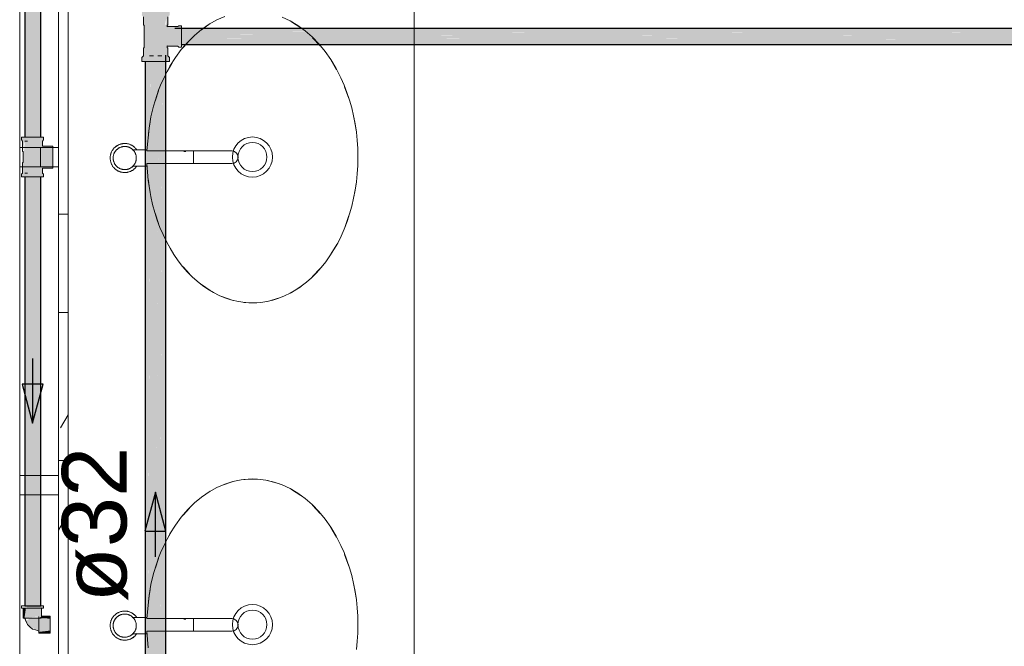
# Model space of a CAD drawing. Header units: millimetres. Extents: x 567 to 934, y -1 to 364.
# Tile 835 of 1056: x 768.63 to 771.68, y 166.33 to 168.27. Entities that reach past the tile are written whole.
import ezdxf

# ---------------------------------------------------------------- set-up
doc = ezdxf.new("R2010")
doc.units = ezdxf.units.MM
doc.header["$MEASUREMENT"] = 0
doc.linetypes.add('NULL', pattern=[0])
for name, color, linetype, lineweight in [('AF-Condutos', 140, 'Continuous', 25), ('AF-Conexões', 152, 'Continuous', 18), ('AF-Peça de utilização', 152, 'Continuous', 18), ('AF-Sentido conduto', 140, 'Continuous', 30), ('AF-Textos conduto', 7, 'Continuous', 9)]:
    doc.layers.add(name, color=color, linetype=linetype, lineweight=lineweight)
doc.layers.add('ARQ FINA', color=8, linetype='Continuous')
doc.styles.add('Arial', font='arial.ttf')

msp = doc.modelspace()

# ---------------------------------------------------------------- hatches: boundary and pattern name
at = {"layer": 'AF-Condutos', "linetype": 'Continuous'}
for points in [[(768.6445, 167.91), (768.6487, 167.91), (768.6487, 169.233), (768.6444, 169.233)], [(768.6444, 169.233), (768.6444, 167.91), (768.6445, 167.91)], [(768.6487, 167.91), (768.6488, 167.91), (768.6487, 169.2452)], [(768.6488, 167.91), (768.6565, 167.91), (768.6564, 169.233), (768.6487, 169.233)], [(768.6565, 167.91), (768.6766, 167.91), (768.6765, 169.233), (768.6564, 169.233)], [(768.6855, 169.233), (768.6765, 169.233), (768.6766, 167.91), (768.6856, 167.91)], [(768.6916, 169.233), (768.6855, 169.233), (768.6856, 167.91), (768.6917, 167.91)], [(768.6939, 169.233), (768.6916, 169.233), (768.6917, 167.91), (768.6939, 167.91)], [(769.1092, 168.2462), (774.8, 168.2433), (774.8, 168.2462)], [(769.1092, 168.243), (774.8, 168.2367), (774.8, 168.243)], [(769.1092, 168.2361), (774.8, 168.2274), (774.8, 168.2361)], [(769.1092, 168.2266), (774.8, 168.2171), (774.8, 168.2266)], [(774.8, 168.2433), (769.1292, 168.2462), (769.1292, 168.243), (774.8, 168.243)], [(774.8, 168.2367), (769.1292, 168.243), (769.1292, 168.2361), (774.8, 168.2361)], [(774.8, 168.2274), (769.1292, 168.236), (769.1292, 168.2266), (774.8, 168.2266)], [(769.1292, 168.2162), (774.8, 168.2162), (774.8, 168.2171), (769.1292, 168.2265)], [(769.1092, 168.2162), (774.8, 168.2075), (774.8, 168.2162)], [(769.1092, 168.2067), (774.8, 168.2004), (774.8, 168.2067)], [(769.1092, 168.1997), (774.8, 168.1968), (774.8, 168.1997)], [(769.1292, 168.2067), (774.8, 168.2067), (774.8, 168.2075), (769.1292, 168.2161)], [(769.1292, 168.1997), (774.8, 168.1997), (774.8, 168.2004), (769.1292, 168.2067)], [(769.1292, 168.1965), (774.8, 168.1965), (774.8, 168.1968), (769.1292, 168.1997)], [(769.023, 168.1638), (769.0176, 165.3051), (769.023, 165.3051)], [(769.0329, 168.1638), (769.0231, 165.3051), (769.0329, 165.3051)], [(769.0455, 168.1638), (769.033, 165.3051), (769.0455, 165.3051)], [(769.0588, 168.1638), (769.0456, 165.3051), (769.0588, 165.3051)], [(769.0703, 168.1638), (769.0589, 165.3051), (769.0703, 165.3051)], [(769.0781, 168.1638), (769.0703, 165.3051), (769.0781, 165.3051)], [(769.0809, 168.1638), (769.0781, 165.3051), (769.0809, 165.3051)], [(769.0176, 165.2851), (769.023, 168.1438), (769.0176, 168.1438)], [(769.023, 165.2851), (769.0328, 168.1438), (769.023, 168.1438)], [(769.0329, 165.2851), (769.0455, 168.1438), (769.0329, 168.1438)], [(769.0455, 165.2851), (769.0587, 168.1438), (769.0455, 168.1438)], [(769.0588, 165.2851), (769.0702, 168.1438), (769.0588, 168.1438)], [(769.0703, 165.2851), (769.0781, 168.1438), (769.0703, 168.1438)], [(769.0781, 165.2851), (769.0809, 168.1438), (769.0781, 168.1438)], [(768.6939, 167.7865), (768.6444, 167.7865), (768.6444, 166.4598), (768.6939, 166.4598)]]:
    msp.add_hatch(color=151, dxfattribs=at).paths.add_polyline_path(points)
at = {"layer": 'AF-Conexões', "linetype": 'Continuous'}
msp.add_hatch(color=161, dxfattribs=at).paths.add_polyline_path([(769.0066, 168.1558), (769.0066, 168.1438), (769.0911, 168.1438), (769.0926, 168.1558), (769.0876, 168.1608), (769.0856, 168.1917), (769.1184, 168.1912), (769.1212, 168.1961), (769.0862, 168.1956), (769.1292, 168.1928), (769.1292, 168.2532), (769.0862, 168.2498), (769.0876, 168.282), (769.0926, 168.287), (769.0926, 168.299), (769.0868, 168.299), (769.0825, 168.287), (769.082, 168.2576), (769.0787, 168.2576), (769.0868, 168.299), (769.008, 168.299), (769.0066, 168.287), (769.0116, 168.282), (769.0116, 168.2576), (769.0139, 168.2576), (769.0146, 168.2214), (769.0116, 168.1608)])
at = {"layer": 'AF-Peça de utilização', "linetype": 'Continuous'}
for points in [[(768.6347, 167.7865), (768.7011, 167.7865), (768.6986, 167.8141), (768.7311, 167.8141), (768.7311, 167.8812), (768.6994, 167.8823), (768.6984, 167.8977), (768.7023, 167.91), (768.6516, 167.91), (768.6448, 167.8977), (768.6424, 167.8665), (768.6394, 167.8665), (768.6422, 167.89), (768.6516, 167.91), (768.6358, 167.91), (768.6376, 167.8665), (768.6394, 167.8643), (768.6394, 167.8321), (768.6376, 167.83), (768.6385, 167.7987)], [(768.6408, 166.453), (768.6398, 166.4215), (768.6436, 166.4215), (768.6481, 166.453)], [(768.6966, 166.428), (768.6966, 166.453), (768.6481, 166.453), (768.6437, 166.4223)], [(768.7022, 166.453), (768.7022, 166.4598), (768.6512, 166.4598), (768.6512, 166.453)], [(768.6775, 166.3851), (768.6878, 166.382), (768.6878, 166.4215), (768.6606, 166.4215), (768.6483, 166.4123), (768.6616, 166.3961)], [(768.6966, 166.428), (768.6878, 166.4215), (768.7236, 166.4204), (768.7236, 166.4271)], [(768.6878, 166.3791), (768.7236, 166.3833), (768.7236, 166.4204), (768.6878, 166.4204)], [(768.6878, 166.3756), (768.7236, 166.3756), (768.7236, 166.3833), (768.6878, 166.3791)]]:
    msp.add_hatch(color=161, dxfattribs=at).paths.add_polyline_path(points)

# ---------------------------------------------------------------- linework, layer by layer
at = {"layer": 'AF-Condutos'}
for p, q in [((768.6444, 169.233), (768.6444, 167.91)), ((768.6939, 167.91), (768.6939, 169.233)), ((774.8, 168.2462), (769.1092, 168.2462)), ((769.1292, 168.1965), (774.8, 168.1965)), ((769.0809, 165.3051), (769.0809, 168.1638)), ((769.0176, 168.1438), (769.0176, 165.2851)), ((768.6444, 167.7865), (768.6444, 166.4598)), ((768.6939, 166.4598), (768.6939, 167.7865)), ((768.6444, 166.4598), (768.6487, 166.4598)), ((768.6487, 166.4598), (768.6564, 166.4598)), ((768.6564, 166.4598), (768.6663, 166.4598)), ((768.6663, 166.4598), (768.6766, 166.4598)), ((768.6766, 166.4598), (768.6856, 166.4598)), ((768.6856, 166.4598), (768.6917, 166.4598)), ((768.6917, 166.4598), (768.6939, 166.4598))]:
    msp.add_line(p, q, dxfattribs=at)
at = {"layer": 'AF-Conexões'}
for p, q in [((769.0116, 168.282), (769.0116, 168.2576)), ((769.0876, 168.2576), (769.0876, 168.282)), ((769.0116, 168.2576), (769.0136, 168.2554)), ((769.0136, 168.2554), (769.0136, 168.2214)), ((769.0856, 168.2554), (769.0876, 168.2576)), ((769.0856, 168.2511), (769.0856, 168.2554)), ((769.0862, 168.2516), (769.0856, 168.2511)), ((769.1184, 168.2516), (769.0862, 168.2516)), ((769.1212, 168.2544), (769.1184, 168.2516)), ((769.1292, 168.2544), (769.1212, 168.2544)), ((769.1292, 168.2532), (769.1292, 168.2544)), ((769.1292, 168.25), (769.1292, 168.2532)), ((769.1292, 168.2462), (769.1292, 168.25)), ((769.0136, 168.2214), (769.0136, 168.1874)), ((769.1292, 168.2447), (769.1292, 168.2462)), ((769.1292, 168.2379), (769.1292, 168.2447)), ((769.1292, 168.2299), (769.1292, 168.2379)), ((769.1292, 168.2214), (769.1292, 168.2299)), ((769.1292, 168.2128), (769.1292, 168.2214)), ((769.0136, 168.1874), (769.0116, 168.1852)), ((769.0856, 168.1874), (769.0856, 168.1917)), ((769.0856, 168.1917), (769.0862, 168.1912)), ((769.0876, 168.1852), (769.0856, 168.1874)), ((769.0862, 168.1912), (769.1184, 168.1912)), ((769.1184, 168.1912), (769.1212, 168.1884)), ((769.1212, 168.1884), (769.1292, 168.1884)), ((769.1292, 168.2049), (769.1292, 168.2128)), ((769.1292, 168.198), (769.1292, 168.2049)), ((769.1292, 168.1965), (769.1292, 168.198)), ((769.1292, 168.1928), (769.1292, 168.1965)), ((769.1292, 168.1895), (769.1292, 168.1928)), ((769.1292, 168.1884), (769.1292, 168.1895)), ((769.0116, 168.1608), (769.0066, 168.1558)), ((769.0116, 168.1852), (769.0116, 168.1608)), ((769.0116, 168.1608), (769.0127, 168.1608)), ((769.0125, 168.1608), (769.0116, 168.1608)), ((769.0127, 168.1608), (769.0125, 168.1608)), ((769.0306, 168.1608), (769.043, 168.1608)), ((769.0368, 168.1608), (769.0306, 168.1608)), ((769.043, 168.1608), (769.0368, 168.1608)), ((769.0562, 168.1608), (769.0686, 168.1608)), ((769.0624, 168.1608), (769.0562, 168.1608)), ((769.0686, 168.1608), (769.0624, 168.1608)), ((769.0876, 168.1608), (769.0876, 168.1852)), ((769.0926, 168.1558), (769.0876, 168.1608)), ((769.0066, 168.1558), (769.0066, 168.1438)), ((769.0066, 168.1438), (769.008, 168.1438)), ((769.008, 168.1438), (769.0123, 168.1438)), ((769.0123, 168.1438), (769.0176, 168.1438)), ((769.0176, 168.1438), (769.0192, 168.1438)), ((769.0192, 168.1438), (769.0281, 168.1438)), ((769.0281, 168.1438), (769.0385, 168.1438)), ((769.0385, 168.1438), (769.0496, 168.1438)), ((769.0496, 168.1438), (769.0607, 168.1438)), ((769.0607, 168.1438), (769.0711, 168.1438)), ((769.0711, 168.1438), (769.08, 168.1438)), ((769.08, 168.1438), (769.0809, 168.1438)), ((769.0809, 168.1438), (769.0868, 168.1438)), ((769.0868, 168.1438), (769.0911, 168.1438)), ((769.0911, 168.1438), (769.0926, 168.1438)), ((769.0926, 168.1438), (769.0926, 168.1558))]:
    msp.add_line(p, q, dxfattribs=at)
at = {"layer": 'AF-Peça de utilização'}
for p, q in [((768.6347, 167.91), (768.6347, 167.9011)), ((768.6358, 167.91), (768.6347, 167.91)), ((768.6347, 167.9011), (768.6376, 167.8977)), ((768.6392, 167.91), (768.6358, 167.91)), ((768.6376, 167.8977), (768.6376, 167.8665)), ((768.6444, 167.91), (768.6392, 167.91)), ((768.6446, 167.91), (768.6444, 167.91)), ((768.6516, 167.91), (768.6446, 167.91)), ((768.6448, 167.8977), (768.6489, 167.8977)), ((768.653, 167.8977), (768.6448, 167.8977)), ((768.6489, 167.8977), (768.653, 167.8977)), ((768.6597, 167.91), (768.6516, 167.91)), ((768.6685, 167.91), (768.6597, 167.91)), ((768.6772, 167.91), (768.6685, 167.91)), ((768.6854, 167.91), (768.6772, 167.91)), ((768.6924, 167.91), (768.6854, 167.91)), ((768.6939, 167.91), (768.6924, 167.91)), ((768.6977, 167.91), (768.6939, 167.91)), ((768.7011, 167.91), (768.6977, 167.91)), ((768.6994, 167.8977), (768.7023, 167.9011)), ((768.6994, 167.8823), (768.6994, 167.8977)), ((768.7311, 167.8823), (768.6994, 167.8823)), ((768.7023, 167.91), (768.7011, 167.91)), ((768.7023, 167.9011), (768.7023, 167.91)), ((768.7311, 167.8812), (768.7311, 167.8823)), ((768.6376, 167.8665), (768.6394, 167.8643)), ((768.6394, 167.8643), (768.6394, 167.8321)), ((768.6932, 167.8768), (768.6932, 167.8714)), ((768.6932, 167.8665), (768.6932, 167.8768)), ((768.6932, 167.8714), (768.6932, 167.8645)), ((768.6932, 167.8654), (768.6932, 167.8665)), ((768.6932, 167.8643), (768.6932, 167.8654)), ((768.6932, 167.8645), (768.6932, 167.8566)), ((768.6932, 167.8321), (768.6932, 167.8643)), ((768.6932, 167.8566), (768.6932, 167.8482)), ((768.7311, 167.8778), (768.7311, 167.8812)), ((768.7311, 167.8723), (768.7311, 167.8778)), ((768.7311, 167.8653), (768.7311, 167.8723)), ((768.7311, 167.8571), (768.7311, 167.8653)), ((768.7311, 167.8482), (768.7311, 167.8571)), ((768.6394, 167.8321), (768.6376, 167.83)), ((768.6376, 167.83), (768.6376, 167.7987)), ((768.6932, 167.8482), (768.6932, 167.8398)), ((768.6932, 167.8398), (768.6932, 167.832)), ((768.6932, 167.8311), (768.6932, 167.8321)), ((768.6932, 167.832), (768.6932, 167.8251)), ((768.6932, 167.83), (768.6932, 167.8311)), ((768.6932, 167.8196), (768.6932, 167.83)), ((768.6932, 167.8251), (768.6932, 167.8196)), ((768.7311, 167.8394), (768.7311, 167.8482)), ((768.7311, 167.8312), (768.7311, 167.8394)), ((768.7311, 167.8241), (768.7311, 167.8312)), ((768.7311, 167.8187), (768.7311, 167.8241)), ((768.6376, 167.7987), (768.6347, 167.7954)), ((768.6347, 167.7954), (768.6347, 167.7865)), ((768.6448, 167.7987), (768.653, 167.7987)), ((768.6489, 167.7987), (768.6448, 167.7987)), ((768.653, 167.7987), (768.6489, 167.7987)), ((768.6994, 167.7987), (768.6994, 167.8141)), ((768.6994, 167.8141), (768.7311, 167.8141)), ((768.7023, 167.7954), (768.6994, 167.7987)), ((768.7023, 167.7865), (768.7023, 167.7954)), ((768.7311, 167.8153), (768.7311, 167.8187)), ((768.7311, 167.8141), (768.7311, 167.8153)), ((768.6347, 167.7865), (768.6358, 167.7865)), ((768.6358, 167.7865), (768.6392, 167.7865)), ((768.6392, 167.7865), (768.6444, 167.7865)), ((768.6444, 167.7865), (768.6446, 167.7865)), ((768.6446, 167.7865), (768.6516, 167.7865)), ((768.6516, 167.7865), (768.6597, 167.7865)), ((768.6597, 167.7865), (768.6685, 167.7865)), ((768.6685, 167.7865), (768.6772, 167.7865)), ((768.6772, 167.7865), (768.6854, 167.7865)), ((768.6854, 167.7865), (768.6924, 167.7865)), ((768.6924, 167.7865), (768.6939, 167.7865)), ((768.6939, 167.7865), (768.6977, 167.7865)), ((768.6977, 167.7865), (768.7011, 167.7865)), ((768.7011, 167.7865), (768.7023, 167.7865)), ((768.6353, 166.4598), (768.6342, 166.4598)), ((768.6342, 166.4598), (768.6342, 166.453)), ((768.6342, 166.453), (768.6353, 166.453)), ((768.6387, 166.4598), (768.6353, 166.4598)), ((768.6353, 166.453), (768.6387, 166.453)), ((768.6441, 166.4598), (768.6387, 166.4598)), ((768.6387, 166.453), (768.6398, 166.453)), ((768.6398, 166.453), (768.6441, 166.453)), ((768.6398, 166.453), (768.6398, 166.4215)), ((768.6408, 166.453), (768.6398, 166.453)), ((768.6436, 166.453), (768.6408, 166.453)), ((768.6481, 166.453), (768.6436, 166.453)), ((768.6444, 166.4598), (768.6441, 166.4598)), ((768.6441, 166.453), (768.6512, 166.453)), ((768.6512, 166.4598), (768.6444, 166.4598)), ((768.654, 166.453), (768.6481, 166.453)), ((768.6594, 166.4598), (768.6512, 166.4598)), ((768.6512, 166.453), (768.6594, 166.453)), ((768.6608, 166.453), (768.654, 166.453)), ((768.6682, 166.4598), (768.6594, 166.4598)), ((768.6594, 166.453), (768.6682, 166.453)), ((768.6682, 166.453), (768.6608, 166.453)), ((768.677, 166.4598), (768.6682, 166.4598)), ((768.6682, 166.453), (768.677, 166.453)), ((768.6755, 166.453), (768.6682, 166.453)), ((768.6824, 166.453), (768.6755, 166.453)), ((768.6852, 166.4598), (768.677, 166.4598)), ((768.677, 166.453), (768.6852, 166.453)), ((768.6878, 166.453), (768.6824, 166.453)), ((768.6922, 166.4598), (768.6852, 166.4598)), ((768.6852, 166.453), (768.6922, 166.453)), ((768.6883, 166.453), (768.6878, 166.453)), ((768.6928, 166.453), (768.6883, 166.453)), ((768.6939, 166.4598), (768.6922, 166.4598)), ((768.6922, 166.453), (768.6939, 166.453)), ((768.6956, 166.453), (768.6928, 166.453)), ((768.6976, 166.4598), (768.6939, 166.4598)), ((768.6939, 166.453), (768.6966, 166.453)), ((768.6966, 166.453), (768.6956, 166.453)), ((768.6966, 166.453), (768.6976, 166.453)), ((768.6966, 166.428), (768.6966, 166.453)), ((768.701, 166.4598), (768.6976, 166.4598)), ((768.6976, 166.453), (768.701, 166.453)), ((768.7022, 166.4598), (768.701, 166.4598)), ((768.701, 166.453), (768.7022, 166.453)), ((768.7022, 166.453), (768.7022, 166.4598)), ((768.6398, 166.4215), (768.6408, 166.4215)), ((768.6408, 166.4215), (768.6436, 166.4215)), ((768.6436, 166.4215), (768.6441, 166.4215)), ((768.6441, 166.4215), (768.6448, 166.4215)), ((768.6441, 166.4215), (768.6487, 166.411)), ((768.6448, 166.4215), (768.6441, 166.4215)), ((768.6448, 166.4215), (768.6481, 166.4215)), ((768.6487, 166.411), (768.6448, 166.4215)), ((768.6448, 166.4215), (768.6483, 166.4123)), ((768.6471, 166.4215), (768.6448, 166.4215)), ((768.6506, 166.4215), (768.6471, 166.4215)), ((768.6481, 166.4215), (768.654, 166.4215)), ((768.6552, 166.4215), (768.6506, 166.4215)), ((768.654, 166.4215), (768.6608, 166.4215)), ((768.6606, 166.4215), (768.6552, 166.4215)), ((768.6665, 166.4215), (768.6606, 166.4215)), ((768.6608, 166.4215), (768.6682, 166.4215)), ((768.6725, 166.4215), (768.6665, 166.4215)), ((768.6682, 166.4215), (768.6755, 166.4215)), ((768.6783, 166.4215), (768.6725, 166.4215)), ((768.6755, 166.4215), (768.6824, 166.4215)), ((768.6834, 166.4215), (768.6783, 166.4215)), ((768.6824, 166.4215), (768.6878, 166.4215)), ((768.6878, 166.4215), (768.6834, 166.4215)), ((768.6878, 166.4271), (768.6878, 166.4245)), ((768.6878, 166.4245), (768.6878, 166.4215)), ((768.6878, 166.4215), (768.6883, 166.4215)), ((768.6878, 166.4168), (768.6878, 166.4215)), ((768.6878, 166.4215), (768.6878, 166.4204)), ((768.6878, 166.4204), (768.6878, 166.4149)), ((768.6883, 166.4215), (768.6928, 166.4215)), ((768.6928, 166.4215), (768.6956, 166.4215)), ((768.7236, 166.428), (768.6966, 166.428)), ((768.7236, 166.4271), (768.7236, 166.428)), ((768.7236, 166.4245), (768.7236, 166.4271)), ((768.7236, 166.4215), (768.7236, 166.4245)), ((768.7236, 166.4204), (768.7236, 166.4215)), ((768.7236, 166.4149), (768.7236, 166.4204)), ((768.6483, 166.4123), (768.6518, 166.4047)), ((768.6518, 166.4047), (768.6527, 166.4017)), ((768.6527, 166.4017), (768.6605, 166.3948)), ((768.6605, 166.3948), (768.6684, 166.3878)), ((768.6878, 166.412), (768.6878, 166.4168)), ((768.6878, 166.4149), (768.6878, 166.4086)), ((768.6878, 166.4069), (768.6878, 166.412)), ((768.6878, 166.4086), (768.6878, 166.4018)), ((768.6878, 166.4017), (768.6878, 166.4069)), ((768.6878, 166.4018), (768.6878, 166.395)), ((768.6878, 166.3965), (768.6878, 166.4017)), ((768.6878, 166.3918), (768.6878, 166.3965)), ((768.6878, 166.395), (768.6878, 166.3887)), ((768.6878, 166.3877), (768.6878, 166.3918)), ((768.7236, 166.4086), (768.7236, 166.4149)), ((768.7236, 166.4018), (768.7236, 166.4086)), ((768.7236, 166.395), (768.7236, 166.4018)), ((768.7236, 166.3887), (768.7236, 166.395)), ((768.6684, 166.3878), (768.6775, 166.3851)), ((768.6775, 166.3851), (768.6878, 166.382)), ((768.6878, 166.3887), (768.6878, 166.3833)), ((768.6878, 166.3846), (768.6878, 166.3877)), ((768.6878, 166.3826), (768.6878, 166.3846)), ((768.6878, 166.3833), (768.6878, 166.382)), ((768.6878, 166.382), (768.6878, 166.3826)), ((768.6878, 166.382), (768.6878, 166.3791)), ((768.6878, 166.3791), (768.6878, 166.3765)), ((768.6878, 166.3765), (768.6878, 166.3756)), ((768.6878, 166.3756), (768.7236, 166.3756)), ((768.7236, 166.3833), (768.7236, 166.3887)), ((768.7236, 166.3791), (768.7236, 166.3833)), ((768.7236, 166.3765), (768.7236, 166.3791)), ((768.7236, 166.3756), (768.7236, 166.3765))]:
    msp.add_line(p, q, dxfattribs=at)
at = {"layer": 'AF-Sentido conduto'}
for p, q in [((768.7012, 167.1457), (768.6365, 167.1457)), ((768.6365, 167.1457), (768.6689, 167.025)), ((768.6689, 167.025), (768.7012, 167.1457)), ((769.0489, 166.8114), (769.0165, 166.6906)), ((769.0812, 166.6906), (769.0489, 166.8114)), ((769.0165, 166.6906), (769.0812, 166.6906))]:
    msp.add_line(p, q, dxfattribs=at)
for points in [[(768.6689, 167.225), (768.6689, 167.025)], [(769.0489, 166.6114), (769.0489, 166.8114)]]:
    msp.add_lwpolyline(points, dxfattribs=at)
at = {"layer": 'ARQ FINA', "lineweight": 5}
for p, q in [((768.7789, 165.6814), (768.7789, 170.0144)), ((769.8489, 170.0144), (769.8489, 165.7114)), ((768.6289, 165.7779), (768.6289, 169.9179)), ((768.7489, 168.8329), (768.7489, 167.8779)), ((768.7489, 167.8779), (768.6289, 167.8779)), ((768.7489, 167.8179), (768.7489, 167.8779)), ((769.023, 167.8701), (768.9767, 167.8701)), ((769.0227, 167.8671), (769.2867, 167.8671)), ((769.1433, 167.8651), (769.1368, 167.8651)), ((769.1671, 167.8451), (769.1671, 167.8669)), ((769.2849, 167.8279), (769.0227, 167.8279)), ((769.1671, 167.8278), (769.1671, 167.8451)), ((768.6289, 167.8179), (768.7489, 167.8179)), ((768.7489, 167.8179), (768.7489, 166.8629)), ((768.9773, 167.8201), (769.0236, 167.8201)), ((768.7489, 166.8629), (768.6289, 166.8629)), ((768.7489, 166.8029), (768.7489, 166.8629)), ((768.6289, 166.8029), (768.7489, 166.8029)), ((768.7489, 166.8029), (768.7489, 165.8479)), ((769.023, 166.4236), (768.9767, 166.4236)), ((769.0227, 166.4206), (769.2867, 166.4206)), ((769.1671, 166.3986), (769.1671, 166.4204)), ((769.1433, 166.4186), (769.1368, 166.4186)), ((769.1671, 166.3813), (769.1671, 166.3986)), ((768.9773, 166.3736), (769.0236, 166.3736)), ((769.2849, 166.3814), (769.0227, 166.3814))]:
    msp.add_line(p, q, dxfattribs=at)
at = {"layer": 'ARQ FINA', "linetype": 'Continuous', "lineweight": 5}
for p, q in [((768.7489, 167.6719), (768.7789, 167.6719)), ((768.7489, 167.3671), (768.7789, 167.3671)), ((768.7789, 167.0507), (768.7555, 167.0102)), ((768.7489, 166.9099), (768.7789, 166.9099)), ((768.7603, 166.7136), (768.7489, 166.6939))]:
    msp.add_line(p, q, dxfattribs=at)
at = {"layer": 'ARQ FINA', "lineweight": 5}
for points in [[(769.2631, 168.2829), (769.2384, 168.2722), (769.2147, 168.2589), (769.1916, 168.243), (769.1695, 168.2246), (769.1487, 168.204), (769.1289, 168.181), (769.1105, 168.156), (769.0938, 168.1292), (769.0785, 168.1005), (769.0649, 168.0703), (769.0588, 168.0548), (769.0531, 168.0388), (769.0431, 168.0059), (769.035, 167.9721), (769.029, 167.9379), (769.0227, 167.8671)], [(769.0227, 167.8279), (769.0266, 167.7761), (769.0301, 167.7508), (769.0346, 167.7259), (769.0401, 167.7013), (769.0468, 167.677), (769.0544, 167.6533), (769.0629, 167.6304), (769.0724, 167.6082), (769.0828, 167.5866), (769.0941, 167.5659), (769.1062, 167.5462), (769.1191, 167.5276), (769.1328, 167.5099), (769.1473, 167.4932), (769.1623, 167.4779), (769.1779, 167.4638), (769.1942, 167.4508), (769.211, 167.4392), (769.2281, 167.429), (769.2456, 167.4201), (769.2636, 167.4126), (769.2819, 167.4066), (769.3003, 167.402), (769.3188, 167.3989), (769.3375, 167.3973), (769.3563, 167.3971), (769.375, 167.3984), (769.3935, 167.4012), (769.4121, 167.4055), (769.4304, 167.4113), (769.4483, 167.4184), (769.4659, 167.427), (769.4833, 167.437), (769.5002, 167.4483), (769.5165, 167.4609), (769.5322, 167.4748), (769.5474, 167.49), (769.562, 167.5063), (769.5758, 167.5237), (769.5888, 167.5421), (769.6012, 167.5617), (769.6127, 167.5822), (769.6232, 167.6035), (769.6329, 167.6255), (769.6417, 167.6485), (769.6495, 167.6721), (769.6563, 167.6961), (769.6621, 167.7206), (769.6669, 167.7457), (769.6706, 167.7711), (769.6733, 167.7966), (769.6748, 167.8223), (769.6753, 167.8483), (769.6748, 167.8742), (769.6732, 167.8999), (769.6705, 167.9254), (769.6667, 167.9508), (769.6619, 167.9759), (769.6561, 168.0004), (769.6493, 168.0244), (769.6414, 168.048), (769.6326, 168.0709), (769.6229, 168.093), (769.6081, 168.122), (769.5916, 168.1494), (769.5737, 168.1748), (769.5544, 168.1983), (769.5336, 168.2196), (769.5119, 168.2385), (769.4891, 168.255), (769.4654, 168.2691), (769.4411, 168.2804)], [(769.191, 168.242), (769.2184, 168.2608)], [(769.4684, 168.2671), (769.4697, 168.2664), (769.499, 168.2477)], [(769.5351, 168.2174), (769.5588, 168.1923)], [(769.1345, 168.187), (769.1538, 168.2086)], [(769.0855, 168.113), (769.0997, 168.138)], [(769.5913, 168.1488), (769.6095, 168.1183)], [(769.6343, 168.0654), (769.6475, 168.0288)], [(769.0481, 168.0215), (769.0488, 168.0238), (769.0586, 168.0529)], [(769.0269, 167.9196), (769.0293, 167.9377), (769.0325, 167.9572)], [(769.6625, 167.9713), (769.6685, 167.9377), (769.6697, 167.9291)], [(768.9539, 167.8901), (768.9521, 167.8901), (768.9503, 167.89), (768.9485, 167.8898), (768.9467, 167.8895), (768.9449, 167.8892), (768.9432, 167.8888), (768.9414, 167.8884), (768.9397, 167.8878), (768.938, 167.8872), (768.9364, 167.8866), (768.9347, 167.8858), (768.9331, 167.885), (768.9315, 167.8842), (768.93, 167.8832), (768.9285, 167.8823), (768.927, 167.8812), (768.9256, 167.8801), (768.9242, 167.8789), (768.9229, 167.8777), (768.9216, 167.8765), (768.9204, 167.8751), (768.9192, 167.8738), (768.9181, 167.8724), (768.917, 167.8709), (768.916, 167.8694), (768.9151, 167.8679), (768.9142, 167.8663), (768.9134, 167.8647), (768.9126, 167.8631), (768.9119, 167.8614), (768.9113, 167.8597), (768.9108, 167.858), (768.9103, 167.8563), (768.9099, 167.8545), (768.9095, 167.8528), (768.9093, 167.851), (768.9091, 167.8492), (768.9089, 167.8474), (768.9089, 167.8456), (768.9089, 167.8438), (768.909, 167.842), (768.9091, 167.8402), (768.9094, 167.8384), (768.9097, 167.8366), (768.9101, 167.8349), (768.9105, 167.8331), (768.911, 167.8314), (768.9116, 167.8297), (768.9122, 167.828), (768.913, 167.8264), (768.9137, 167.8248), (768.9146, 167.8232), (768.9155, 167.8216), (768.9165, 167.8201), (768.9175, 167.8186), (768.9186, 167.8172), (768.9197, 167.8158), (768.9209, 167.8145), (768.9222, 167.8132), (768.9235, 167.8119), (768.9248, 167.8107), (768.9262, 167.8096), (768.9277, 167.8085), (768.9292, 167.8075), (768.9307, 167.8066), (768.9322, 167.8057), (768.9338, 167.8048), (768.9355, 167.8041), (768.9371, 167.8033), (768.9388, 167.8027), (768.9405, 167.8021), (768.9422, 167.8016), (768.944, 167.8012), (768.9458, 167.8009), (768.9475, 167.8006), (768.9493, 167.8003), (768.9511, 167.8002), (768.9529, 167.8001), (768.9539, 167.8001)], [(768.9913, 167.8701), (768.9903, 167.8716), (768.9892, 167.873), (768.988, 167.8744), (768.9868, 167.8758), (768.9856, 167.8771), (768.9843, 167.8783), (768.9829, 167.8795), (768.9815, 167.8806), (768.9801, 167.8817), (768.9786, 167.8827), (768.9771, 167.8837), (768.9755, 167.8846), (768.9739, 167.8854), (768.9723, 167.8862), (768.9706, 167.8869), (768.969, 167.8875), (768.9672, 167.8881), (768.9655, 167.8886), (768.9638, 167.889), (768.962, 167.8894), (768.9602, 167.8897), (768.9584, 167.8899), (768.9566, 167.89), (768.9548, 167.8901), (768.9539, 167.8901)], [(768.9539, 167.8809), (768.9524, 167.8809), (768.951, 167.8808), (768.9496, 167.8807), (768.9482, 167.8805), (768.9468, 167.8802), (768.9454, 167.8799), (768.944, 167.8795), (768.9426, 167.8791), (768.9413, 167.8786), (768.9399, 167.8781), (768.9386, 167.8775), (768.9373, 167.8769), (768.9361, 167.8762), (768.9348, 167.8755), (768.9337, 167.8747), (768.9325, 167.8738), (768.9314, 167.873), (768.9303, 167.872), (768.9292, 167.8711), (768.9282, 167.8701), (768.9272, 167.869), (768.9263, 167.8679), (768.9254, 167.8668), (768.9245, 167.8657), (768.9237, 167.8645), (768.923, 167.8632), (768.9223, 167.862), (768.9216, 167.8607), (768.921, 167.8594), (768.9205, 167.8581), (768.92, 167.8567), (768.9196, 167.8554), (768.9192, 167.854), (768.9188, 167.8526), (768.9186, 167.8512), (768.9184, 167.8498), (768.9182, 167.8484), (768.9181, 167.8469), (768.9181, 167.8455), (768.9181, 167.8441), (768.9181, 167.8426), (768.9183, 167.8412), (768.9185, 167.8398), (768.9187, 167.8384), (768.919, 167.837), (768.9193, 167.8356), (768.9198, 167.8342), (768.9202, 167.8329), (768.9207, 167.8315), (768.9213, 167.8302), (768.9219, 167.8289), (768.9226, 167.8276), (768.9233, 167.8264), (768.9241, 167.8252), (768.9249, 167.824), (768.9258, 167.8229), (768.9267, 167.8218), (768.9276, 167.8207), (768.9286, 167.8197), (768.9297, 167.8187), (768.9308, 167.8178), (768.9319, 167.8168), (768.933, 167.816), (768.9342, 167.8152), (768.9354, 167.8144), (768.9367, 167.8137), (768.9379, 167.813), (768.9392, 167.8124), (768.9405, 167.8119), (768.9419, 167.8114), (768.9432, 167.8109), (768.9446, 167.8105), (768.946, 167.8102), (768.9474, 167.8099), (768.9488, 167.8096), (768.9502, 167.8095), (768.9517, 167.8094), (768.9531, 167.8093), (768.9539, 167.8093)], [(768.9539, 167.8093), (768.9553, 167.8093), (768.9567, 167.8094), (768.9582, 167.8095), (768.9596, 167.8097), (768.961, 167.81), (768.9624, 167.8103), (768.9638, 167.8107), (768.9651, 167.8111), (768.9665, 167.8116), (768.9678, 167.8121), (768.9691, 167.8127), (768.9704, 167.8133), (768.9717, 167.814), (768.9729, 167.8148), (768.9741, 167.8155), (768.9753, 167.8164), (768.9764, 167.8173), (768.9775, 167.8182), (768.9786, 167.8191), (768.9796, 167.8202), (768.9806, 167.8212), (768.9815, 167.8223), (768.9824, 167.8234), (768.9832, 167.8246), (768.984, 167.8258), (768.9848, 167.827), (768.9855, 167.8282), (768.9861, 167.8295), (768.9867, 167.8308), (768.9873, 167.8321), (768.9878, 167.8335), (768.9882, 167.8348), (768.9886, 167.8362), (768.9889, 167.8376), (768.9892, 167.839), (768.9894, 167.8404), (768.9896, 167.8419), (768.9897, 167.8433), (768.9897, 167.8447), (768.9897, 167.8462), (768.9896, 167.8476), (768.9895, 167.849), (768.9893, 167.8504), (768.9891, 167.8518), (768.9888, 167.8533), (768.9884, 167.8546), (768.988, 167.856), (768.9875, 167.8574), (768.987, 167.8587), (768.9864, 167.86), (768.9858, 167.8613), (768.9852, 167.8626), (768.9844, 167.8638), (768.9837, 167.865), (768.9828, 167.8662), (768.982, 167.8673), (768.9811, 167.8684), (768.9801, 167.8695), (768.9791, 167.8705), (768.9781, 167.8715), (768.977, 167.8725), (768.9759, 167.8734), (768.9747, 167.8742), (768.9736, 167.875), (768.9723, 167.8758), (768.9711, 167.8765), (768.9698, 167.8772), (768.9685, 167.8778), (768.9672, 167.8784), (768.9659, 167.8789), (768.9645, 167.8793), (768.9631, 167.8797), (768.9618, 167.8801), (768.9603, 167.8803), (768.9589, 167.8806), (768.9575, 167.8807), (768.9561, 167.8809), (768.9547, 167.8809), (768.9539, 167.8809)], [(769.6747, 167.8703), (769.6751, 167.8479), (769.6747, 167.8258)], [(768.9539, 167.8001), (768.9557, 167.8001), (768.9575, 167.8003), (768.9593, 167.8004), (768.961, 167.8007), (768.9628, 167.801), (768.9646, 167.8014), (768.9663, 167.8019), (768.968, 167.8024), (768.9697, 167.803), (768.9714, 167.8037), (768.973, 167.8044), (768.9747, 167.8052), (768.9762, 167.8061), (768.9778, 167.807), (768.9793, 167.808), (768.9808, 167.809), (768.9822, 167.8101), (768.9835, 167.8113), (768.9849, 167.8125), (768.9862, 167.8138), (768.9874, 167.8151), (768.9886, 167.8164), (768.9897, 167.8178), (768.9907, 167.8193), (768.9917, 167.8208)], [(769.0326, 167.7382), (769.0293, 167.758), (769.0269, 167.7762)], [(769.6697, 167.767), (769.6685, 167.758), (769.6626, 167.7248)], [(769.0587, 167.6426), (769.0488, 167.6719), (769.048, 167.6744)], [(769.6476, 167.6673), (769.6344, 167.6306)], [(769.0999, 167.5574), (769.0854, 167.5829)], [(769.6096, 167.5777), (769.5915, 167.5472)], [(769.1541, 167.4869), (769.1345, 167.5088)], [(769.559, 167.5037), (769.5353, 167.4785)], [(769.2186, 167.4348), (769.1911, 167.4537)], [(769.4993, 167.4482), (769.4697, 167.4294), (769.4686, 167.4288)], [(769.2896, 167.4046), (769.2539, 167.4167)], [(769.3489, 167.397), (769.3227, 167.3984)], [(769.3625, 167.3974), (769.3489, 167.397)], [(769.4331, 167.4124), (769.3959, 167.4017)], [(769.6706, 166.3246), (769.6733, 166.3501), (769.6748, 166.3758), (769.6753, 166.4018), (769.6748, 166.4277), (769.6732, 166.4534), (769.6705, 166.4789), (769.6667, 166.5043), (769.6619, 166.5294), (769.6561, 166.5539), (769.6493, 166.5779), (769.6414, 166.6015), (769.6326, 166.6244), (769.6229, 166.6464), (769.6081, 166.6754), (769.5916, 166.7029), (769.5737, 166.7283), (769.5544, 166.7518), (769.5336, 166.7731), (769.5119, 166.792), (769.4891, 166.8085), (769.4654, 166.8226), (769.4411, 166.8339), (769.4161, 166.8426), (769.3906, 166.8486), (769.3651, 166.8517), (769.3393, 166.8521), (769.3136, 166.8496), (769.2882, 166.8444), (769.2631, 166.8364), (769.2384, 166.8257), (769.2147, 166.8124), (769.1916, 166.7965), (769.1695, 166.7781), (769.1487, 166.7575), (769.1289, 166.7345), (769.1105, 166.7095), (769.0938, 166.6827), (769.0785, 166.654), (769.0649, 166.6238), (769.0588, 166.6082), (769.0531, 166.5923), (769.0431, 166.5594), (769.035, 166.5256), (769.029, 166.4914), (769.0227, 166.4206)], [(769.3224, 166.8508), (769.3489, 166.8523)], [(769.3489, 166.8523), (769.3621, 166.8519)], [(769.3956, 166.8476), (769.4329, 166.8369)], [(769.2536, 166.8324), (769.2893, 166.8446)], [(769.4684, 166.8206), (769.4697, 166.8199), (769.499, 166.8012)], [(769.191, 166.7955), (769.2184, 166.8143)], [(769.1345, 166.7405), (769.1538, 166.7621)], [(769.5351, 166.7709), (769.5588, 166.7458)], [(769.5913, 166.7023), (769.6095, 166.6718)], [(769.0855, 166.6665), (769.0997, 166.6915)], [(769.0481, 166.575), (769.0488, 166.5773), (769.0586, 166.6064)], [(769.6343, 166.6189), (769.6475, 166.5823)], [(769.6625, 166.5248), (769.6685, 166.4912), (769.6697, 166.4826)], [(769.0269, 166.4731), (769.0293, 166.4912), (769.0325, 166.5107)], [(768.9539, 166.4436), (768.9521, 166.4436), (768.9503, 166.4435), (768.9485, 166.4433), (768.9467, 166.443), (768.9449, 166.4427), (768.9432, 166.4423), (768.9414, 166.4419), (768.9397, 166.4413), (768.938, 166.4407), (768.9364, 166.4401), (768.9347, 166.4393), (768.9331, 166.4385), (768.9315, 166.4377), (768.93, 166.4367), (768.9285, 166.4357), (768.927, 166.4347), (768.9256, 166.4336), (768.9242, 166.4324), (768.9229, 166.4312), (768.9216, 166.43), (768.9204, 166.4286), (768.9192, 166.4273), (768.9181, 166.4259), (768.917, 166.4244), (768.916, 166.4229), (768.9151, 166.4214), (768.9142, 166.4198), (768.9134, 166.4182), (768.9126, 166.4166), (768.9119, 166.4149), (768.9113, 166.4132), (768.9108, 166.4115), (768.9103, 166.4098), (768.9099, 166.408), (768.9095, 166.4063), (768.9093, 166.4045), (768.9091, 166.4027), (768.9089, 166.4009), (768.9089, 166.3991), (768.9089, 166.3973), (768.909, 166.3955), (768.9091, 166.3937), (768.9094, 166.3919), (768.9097, 166.3901), (768.9101, 166.3884), (768.9105, 166.3866), (768.911, 166.3849), (768.9116, 166.3832), (768.9122, 166.3815), (768.913, 166.3799), (768.9137, 166.3783), (768.9146, 166.3767), (768.9155, 166.3751), (768.9165, 166.3736), (768.9175, 166.3721), (768.9186, 166.3707), (768.9197, 166.3693), (768.9209, 166.368), (768.9222, 166.3667), (768.9235, 166.3654), (768.9248, 166.3642), (768.9262, 166.3631), (768.9277, 166.362), (768.9292, 166.361), (768.9307, 166.36), (768.9322, 166.3591), (768.9338, 166.3583), (768.9355, 166.3575), (768.9371, 166.3568), (768.9388, 166.3562), (768.9405, 166.3556), (768.9422, 166.3551), (768.944, 166.3547), (768.9458, 166.3543), (768.9475, 166.3541), (768.9493, 166.3538), (768.9511, 166.3537), (768.9529, 166.3536), (768.9539, 166.3536)], [(768.9539, 166.4344), (768.9524, 166.4344), (768.951, 166.4343), (768.9496, 166.4342), (768.9482, 166.434), (768.9468, 166.4337), (768.9454, 166.4334), (768.944, 166.433), (768.9426, 166.4326), (768.9413, 166.4321), (768.9399, 166.4316), (768.9386, 166.431), (768.9373, 166.4304), (768.9361, 166.4297), (768.9348, 166.429), (768.9337, 166.4282), (768.9325, 166.4273), (768.9314, 166.4265), (768.9303, 166.4255), (768.9292, 166.4246), (768.9282, 166.4236), (768.9272, 166.4225), (768.9263, 166.4214), (768.9254, 166.4203), (768.9245, 166.4192), (768.9237, 166.418), (768.923, 166.4167), (768.9223, 166.4155), (768.9216, 166.4142), (768.921, 166.4129), (768.9205, 166.4116), (768.92, 166.4102), (768.9196, 166.4089), (768.9192, 166.4075), (768.9188, 166.4061), (768.9186, 166.4047), (768.9184, 166.4033), (768.9182, 166.4019), (768.9181, 166.4004), (768.9181, 166.399), (768.9181, 166.3976), (768.9181, 166.3961), (768.9183, 166.3947), (768.9185, 166.3933), (768.9187, 166.3919), (768.919, 166.3905), (768.9193, 166.3891), (768.9198, 166.3877), (768.9202, 166.3863), (768.9207, 166.385), (768.9213, 166.3837), (768.9219, 166.3824), (768.9226, 166.3811), (768.9233, 166.3799), (768.9241, 166.3787), (768.9249, 166.3775), (768.9258, 166.3764), (768.9267, 166.3753), (768.9276, 166.3742), (768.9286, 166.3732), (768.9297, 166.3722), (768.9308, 166.3712), (768.9319, 166.3703), (768.933, 166.3695), (768.9342, 166.3687), (768.9354, 166.3679), (768.9367, 166.3672), (768.9379, 166.3665), (768.9392, 166.3659), (768.9405, 166.3654), (768.9419, 166.3649), (768.9432, 166.3644), (768.9446, 166.364), (768.946, 166.3637), (768.9474, 166.3634), (768.9488, 166.3631), (768.9502, 166.363), (768.9517, 166.3629), (768.9531, 166.3628), (768.9539, 166.3628)], [(768.9913, 166.4236), (768.9903, 166.4251), (768.9892, 166.4265), (768.988, 166.4279), (768.9868, 166.4293), (768.9856, 166.4305), (768.9843, 166.4318), (768.9829, 166.433), (768.9815, 166.4341), (768.9801, 166.4352), (768.9786, 166.4362), (768.9771, 166.4372), (768.9755, 166.4381), (768.9739, 166.4389), (768.9723, 166.4397), (768.9706, 166.4404), (768.969, 166.441), (768.9672, 166.4416), (768.9655, 166.4421), (768.9638, 166.4425), (768.962, 166.4429), (768.9602, 166.4432), (768.9584, 166.4434), (768.9566, 166.4435), (768.9548, 166.4436), (768.9539, 166.4436)], [(768.9539, 166.3628), (768.9553, 166.3628), (768.9567, 166.3629), (768.9582, 166.363), (768.9596, 166.3632), (768.961, 166.3635), (768.9624, 166.3638), (768.9638, 166.3642), (768.9651, 166.3646), (768.9665, 166.3651), (768.9678, 166.3656), (768.9691, 166.3662), (768.9704, 166.3668), (768.9717, 166.3675), (768.9729, 166.3683), (768.9741, 166.369), (768.9753, 166.3699), (768.9764, 166.3708), (768.9775, 166.3717), (768.9786, 166.3726), (768.9796, 166.3736), (768.9806, 166.3747), (768.9815, 166.3758), (768.9824, 166.3769), (768.9832, 166.3781), (768.984, 166.3793), (768.9848, 166.3805), (768.9855, 166.3817), (768.9861, 166.383), (768.9867, 166.3843), (768.9873, 166.3856), (768.9878, 166.387), (768.9882, 166.3883), (768.9886, 166.3897), (768.9889, 166.3911), (768.9892, 166.3925), (768.9894, 166.3939), (768.9896, 166.3954), (768.9897, 166.3968), (768.9897, 166.3982), (768.9897, 166.3997), (768.9896, 166.4011), (768.9895, 166.4025), (768.9893, 166.4039), (768.9891, 166.4053), (768.9888, 166.4067), (768.9884, 166.4081), (768.988, 166.4095), (768.9875, 166.4109), (768.987, 166.4122), (768.9864, 166.4135), (768.9858, 166.4148), (768.9852, 166.4161), (768.9844, 166.4173), (768.9837, 166.4185), (768.9828, 166.4197), (768.982, 166.4208), (768.9811, 166.4219), (768.9801, 166.423), (768.9791, 166.424), (768.9781, 166.425), (768.977, 166.426), (768.9759, 166.4269), (768.9747, 166.4277), (768.9736, 166.4285), (768.9723, 166.4293), (768.9711, 166.43), (768.9698, 166.4307), (768.9685, 166.4313), (768.9672, 166.4319), (768.9659, 166.4324), (768.9645, 166.4328), (768.9631, 166.4332), (768.9618, 166.4336), (768.9603, 166.4338), (768.9589, 166.4341), (768.9575, 166.4342), (768.9561, 166.4344), (768.9547, 166.4344), (768.9539, 166.4344)], [(769.6747, 166.4238), (769.6751, 166.4014), (769.6747, 166.3793)], [(768.9539, 166.3536), (768.9557, 166.3536), (768.9575, 166.3537), (768.9593, 166.3539), (768.961, 166.3542), (768.9628, 166.3545), (768.9646, 166.3549), (768.9663, 166.3554), (768.968, 166.3559), (768.9697, 166.3565), (768.9714, 166.3572), (768.973, 166.3579), (768.9747, 166.3587), (768.9762, 166.3596), (768.9778, 166.3605), (768.9793, 166.3615), (768.9808, 166.3625), (768.9822, 166.3636), (768.9835, 166.3648), (768.9849, 166.366), (768.9862, 166.3673), (768.9874, 166.3686), (768.9886, 166.3699), (768.9897, 166.3713), (768.9907, 166.3728), (768.9917, 166.3743)], [(769.0227, 166.3814), (769.0266, 166.3296)]]:
    msp.add_lwpolyline(points, dxfattribs=at)
for centre, radius in [((769.3489, 167.8482), 0.0621), ((769.3489, 167.8482), 0.045), ((769.3489, 166.4017), 0.0621), ((769.3489, 166.4017), 0.045)]:
    msp.add_circle(centre, radius, dxfattribs=at)
for centre, radius, start, end in [((768.9539, 167.8451), 0.045, 121.499, 131.1537), ((768.9539, 167.8451), 0.045, 90, 97.227), ((768.9539, 167.8451), 0.045, 84.0978, 90), ((768.9539, 167.8451), 0.045, 47.4436, 60.7005), ((768.9539, 167.8451), 0.045, 155.3631, 168.6584), ((768.9539, 167.8451), 0.0358, 126.9939, 148.3523), ((768.9539, 167.8451), 0.0358, 90, 95.0184), ((768.9539, 167.8451), 0.0358, 82.8453, 90), ((768.9539, 167.8451), 0.0358, 38.9543, 52.1332), ((769.2849, 167.8475), 0.0196, 270, 84.5826), ((768.9539, 167.8451), 0.045, 191.2838, 201.3214), ((768.9539, 167.8451), 0.0358, 218.9543, 232.1332), ((768.9539, 167.8451), 0.0358, 306.9939, 325.5113), ((768.9539, 167.8451), 0.045, 227.4436, 240.7005), ((768.9539, 167.8451), 0.045, 264.0978, 270), ((768.9539, 167.8451), 0.0358, 262.8453, 270), ((768.9539, 167.8451), 0.0358, 270, 275.0184), ((768.9539, 167.8451), 0.045, 270, 277.227), ((768.9539, 167.8451), 0.045, 301.499, 311.1537), ((768.9539, 166.3986), 0.0358, 126.9939, 148.3523), ((768.9539, 166.3986), 0.045, 121.499, 131.1537), ((768.9539, 166.3986), 0.045, 90, 97.227), ((768.9539, 166.3986), 0.0358, 90, 95.0184), ((768.9539, 166.3986), 0.045, 84.0978, 90), ((768.9539, 166.3986), 0.0358, 82.8453, 90), ((768.9539, 166.3986), 0.045, 47.4436, 60.7005), ((768.9539, 166.3986), 0.0358, 38.9543, 52.1332), ((769.2849, 166.401), 0.0196, 270, 84.5826), ((768.9539, 166.3986), 0.045, 191.2838, 201.3214), ((768.9539, 166.3986), 0.045, 155.3631, 168.6584), ((768.9539, 166.3986), 0.045, 227.4436, 240.7005), ((768.9539, 166.3986), 0.0358, 218.9543, 232.1332), ((768.9539, 166.3986), 0.0358, 262.8453, 270), ((768.9539, 166.3986), 0.0358, 270, 275.0184), ((768.9539, 166.3986), 0.0358, 306.9939, 328.3523), ((768.9539, 166.3986), 0.045, 301.499, 311.1537), ((768.9539, 166.3986), 0.045, 264.0978, 270), ((768.9539, 166.3986), 0.045, 270, 277.227)]:
    msp.add_arc(centre, radius, start, end, dxfattribs=at)

# ---------------------------------------------------------------- texts
at = {"layer": 'AF-Textos conduto', "linetype": 'NULL', "insert": (768.9649, 166.7114), "char_height": 0.2, "width": 0.962805, "attachment_point": 8, "rotation": 90.0002, "line_spacing_factor": 0.6, "style": 'Arial'}
msp.add_mtext('ø32', dxfattribs=at)

doc.saveas('drawing.dxf')
